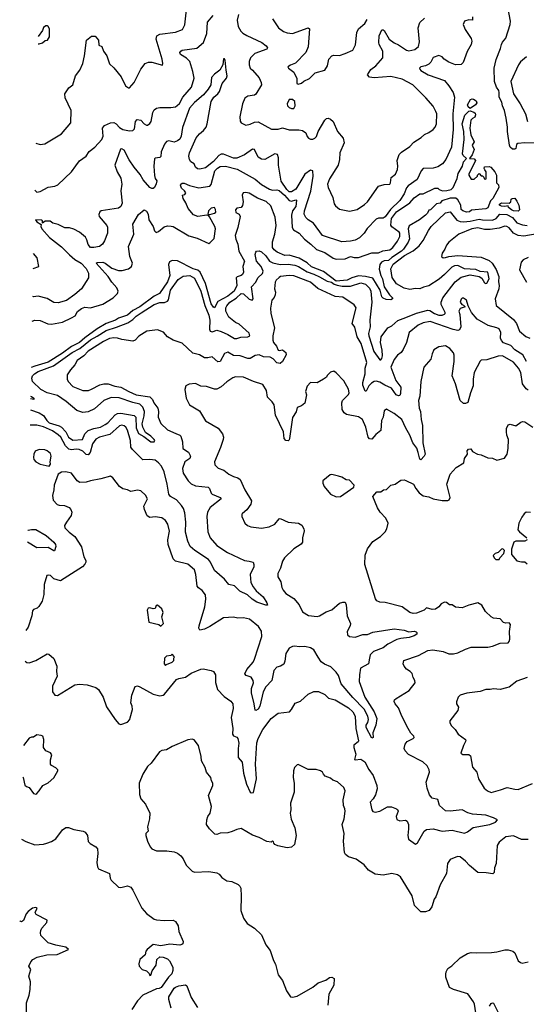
# Model space of a CAD drawing. Extents: x 1921360 to 2014538, y 768294 to 907744.
# Tile 299 of 412: x 1923380 to 1927918, y 866783 to 875608. Entities that reach past the tile are written whole.
import ezdxf

# ---------------------------------------------------------------- set-up
doc = ezdxf.new("R2010")
doc.units = 0

msp = doc.modelspace()

# ---------------------------------------------------------------- linework, layer by layer
at = {"layer": '0CON10XD'}
for points in [[(1923525.9, 874501.2), (1923565, 874490), (1923605, 874494.2), (1923755, 874584.2), (1923838.8, 874685), (1923840.8, 874795), (1923788.9, 874908.9), (1923785.6, 874945), (1923821.2, 874998.8), (1923856.7, 875025), (1923881.1, 875105), (1923919.2, 875155), (1923945.5, 875215.5), (1923961.5, 875285), (1923979.4, 875425), (1924025, 875459.2), (1924055, 875461.2), (1924086.5, 875425), (1924088.6, 875378.6), (1924115, 875367.5), (1924130.8, 875325), (1924161.1, 875285), (1924185, 875211.2), (1924225, 875176.7), (1924289.6, 875095), (1924328.1, 875015), (1924355, 874998), (1924365, 874998.8), (1924406, 875045), (1924465.8, 875165), (1924505, 875214.2), (1924535, 875227.1), (1924565, 875227.5), (1924658.3, 875201.7), (1924662.5, 875215), (1924658, 875255), (1924603.5, 875435), (1924609.2, 875465), (1924635, 875477.1), (1924777.3, 875497.3), (1924838.3, 875521.7), (1924858.7, 875561.3), (1924874.4, 875695.6)], [(1927995, 874501.2), (1927905, 874504.9), (1927842.1, 874497.9), (1927831.4, 874488.6), (1927824.4, 874455), (1927815, 874447.5), (1927795, 874446.7), (1927775, 874464.3), (1927767.1, 874485), (1927748.9, 874605), (1927750.6, 874645), (1927739.2, 874725), (1927723.9, 874795), (1927705, 874835.6), (1927698.5, 874868.5), (1927675.2, 874915.2), (1927674.7, 874955), (1927671.5, 874975), (1927650, 875005), (1927633.3, 875055), (1927631.2, 875175), (1927648.1, 875251.9), (1927688.5, 875351.5), (1927695.5, 875385), (1927705, 875407.1), (1927735, 875444), (1927774.6, 875565), (1927777.5, 875595), (1927754.7, 875705)], [(1927436.7, 875635), (1927435.9, 875604.1), (1927405, 875607.5), (1927366.2, 875593.8), (1927353.9, 875566.1), (1927369.7, 875519.7), (1927425, 875440), (1927430, 875415), (1927423.5, 875385), (1927387.6, 875322.4), (1927353.6, 875225), (1927333.8, 875206.2), (1927285, 875202.3), (1927225, 875226.2), (1927182.9, 875255), (1927165, 875275.7), (1927135, 875288.6), (1927085, 875268.9), (1927062.1, 875227.9), (1927045, 875210.6), (1927015, 875195.6), (1926975, 875185.5), (1926963.1, 875175), (1926963.6, 875165), (1926975, 875152.1), (1927040, 875115), (1927185, 875063.5), (1927225, 875015.7), (1927264.6, 874954.6), (1927274.5, 874915), (1927260.8, 874765), (1927263.1, 874625), (1927247.7, 874465), (1927196.5, 874355), (1927168.6, 874315), (1927125, 874288.9), (1927085, 874278.5), (1926994.1, 874275.9), (1926978, 874255), (1926941.9, 874175), (1926859.7, 874120.3), (1926845, 874100), (1926825, 874046.4), (1926785, 873987.3), (1926702.3, 873907.7), (1926655, 873840.9), (1926635, 873829.6), (1926595, 873830), (1926575, 873821.4), (1926493.2, 873736.8), (1926467.5, 873695), (1926425, 873652.2), (1926385, 873633.3), (1926345, 873622.2), (1926265, 873615.8), (1926094.2, 873675), (1926011.4, 873785), (1925963.8, 873813.8), (1925942.7, 873835), (1925930, 873865), (1925932.7, 873895), (1925988.4, 874071.6), (1926010, 874205), (1926005.8, 874255), (1925985, 874260.8), (1925935, 874223.1), (1925855, 874088.4), (1925815, 874065.3), (1925795, 874065.3), (1925772.2, 874085), (1925721.1, 874161.1), (1925698.8, 874305), (1925699.8, 874369.8), (1925689.7, 874399.7), (1925665.5, 874405.5), (1925576.7, 874355), (1925545, 874356.7), (1925517, 874377), (1925485, 874446), (1925465, 874448.6), (1925395, 874396.7), (1925325, 874366.9), (1925295, 874366.6), (1925205, 874402.3), (1925185, 874403.8), (1925165, 874390.8), (1925115, 874336.9), (1925045, 874281.8), (1924995, 874270), (1924972.7, 874272.7), (1924955.6, 874285), (1924942.2, 874315), (1924914.7, 874334.7), (1924901.8, 874355), (1924895.4, 874385), (1924900.8, 874415), (1924960.1, 874549.9), (1924989.6, 874585), (1925028.2, 874615), (1925049.6, 874645), (1925060.9, 874675), (1925096.1, 874875), (1925118.2, 874915), (1925156.1, 874943.9), (1925169.2, 874965), (1925193.4, 875036.6), (1925231.9, 875085), (1925238.9, 875105), (1925228.5, 875155), (1925221.2, 875245), (1925215, 875257.5), (1925205, 875256.2), (1925198.6, 875205), (1925172.7, 875157.3), (1925125, 875121.4), (1925099.2, 875090.8), (1925092.7, 875025), (1925068.2, 874985), (1925027.1, 874935), (1924946.1, 874865), (1924900.7, 874815), (1924838.3, 874641.7), (1924826.7, 874565), (1924815, 874538.9), (1924795, 874522.3), (1924765, 874511.1), (1924715, 874523.3), (1924695, 874516.7), (1924677.3, 874492.7), (1924647.5, 874425), (1924645, 874382.5), (1924635, 874373.3), (1924595, 874368), (1924588.8, 874361.2), (1924582.2, 874295), (1924587.5, 874212.5), (1924593.8, 874185), (1924608, 874165), (1924603.9, 874136.1), (1924586.7, 874105), (1924575, 874096.7), (1924565, 874093.8), (1924545, 874103.3), (1924485, 874174), (1924459.5, 874219.5), (1924405.5, 874285), (1924361.4, 874351.4), (1924315, 874438.6), (1924295, 874450.6), (1924282.2, 874447.8), (1924231.4, 874305), (1924253.3, 874245), (1924286.4, 874186.4), (1924295.3, 874135.3), (1924286.8, 874075), (1924296.9, 873965), (1924285, 873934), (1924265, 873918.1), (1924110, 873895), (1924096.7, 873885), (1924089.3, 873860.7), (1924091.2, 873845), (1924160.8, 873765), (1924168.3, 873748.3), (1924166.5, 873695), (1924140, 873625), (1924121.2, 873595), (1924095, 873574.2), (1924045, 873566), (1924015, 873567.5), (1923993, 873593), (1923982, 873635), (1923968.3, 873658.3), (1923916.2, 873705), (1923865, 873730), (1923825, 873742), (1923785, 873741.2), (1923725, 873771.2), (1923677.5, 873785), (1923653.1, 873803.1), (1923607, 873803), (1923585, 873783.3), (1923583.8, 873805), (1923575, 873812), (1923522.5, 873815), (1923534.2, 873795), (1923573, 873773), (1923570.5, 873755), (1923579.1, 873735), (1923647.1, 873657.1), (1923755, 873572.5), (1923825, 873499.6), (1923875, 873459.1), (1923931.1, 873425), (1923975, 873377.5), (1923996.7, 873335), (1923995.4, 873295), (1923934, 873196), (1923875, 873143.9), (1923798.5, 873091.5), (1923725, 873071.8), (1923685, 873074.6), (1923625, 873109.5), (1923545, 873130.4), (1923505, 873123.8), (1923497.2, 873126.3)], [(1923517.1, 874079.7), (1923535, 874063.8), (1923565, 874068.1), (1923635, 874105.7), (1923694.5, 874115.5), (1923720.9, 874129.1), (1923844.4, 874245.6), (1923882.8, 874297.2), (1923915, 874343.8), (1923975, 874384.3), (1924004, 874426), (1924054.3, 874465), (1924115, 874534.3), (1924129.5, 874565), (1924122.4, 874635), (1924140.9, 874659.1), (1924195, 874684.7), (1924225, 874686), (1924245.7, 874675.7), (1924275, 874643.1), (1924305, 874623.9), (1924365, 874611.1), (1924395, 874614.3), (1924409.1, 874630.9), (1924417.8, 874695), (1924432.5, 874715), (1924465, 874707.8), (1924495, 874674.4), (1924515, 874664), (1924525, 874663.3), (1924545, 874678.8), (1924556.9, 874695), (1924571.9, 874775), (1924585, 874800), (1924604.3, 874815.7), (1924635, 874821.4), (1924735, 874820.6), (1924775, 874828.1), (1924791.5, 874838.5), (1924811.5, 874858.5), (1924842.2, 874915), (1924919.6, 875005), (1924942.2, 875085), (1924931.6, 875145), (1924903.7, 875233.7), (1924875, 875263.8), (1924820.4, 875295), (1924814.6, 875315.4), (1924822.5, 875327.5), (1924836.3, 875333.7), (1924967.8, 875352.2), (1925026.8, 875403.2), (1925055.8, 875485), (1925064.1, 875585), (1925112.4, 875645)], [(1925340.8, 875655), (1925328.5, 875605), (1925336.4, 875546.4), (1925360, 875505), (1925378.3, 875488.3), (1925415, 875465.7), (1925550, 875405), (1925588, 875375), (1925601.2, 875355), (1925595.5, 875344.5), (1925486.2, 875305), (1925448, 875265), (1925435.8, 875235), (1925434.4, 875205), (1925445.8, 875175), (1925464.3, 875155), (1925525, 875088), (1925544.4, 875045), (1925546.5, 875025), (1925495, 874939.4), (1925485, 874932.5), (1925425, 874922.5), (1925396.2, 874905), (1925376, 874855), (1925352.7, 874737.3), (1925355, 874700), (1925365, 874683.3), (1925405, 874663.3), (1925445, 874672.9), (1925485, 874690.9), (1925515, 874692.2), (1925635, 874626.4), (1925695, 874627.1), (1925735, 874638.9), (1925795, 874621.5), (1925880.9, 874620.9), (1925914.2, 874614.2), (1925943.3, 874595), (1925955, 874560), (1925967, 874547), (1925985, 874537.5), (1926005, 874537.5), (1926025, 874546.7), (1926038.3, 874561.7), (1926055, 874606.2), (1926115, 874708.8), (1926127.3, 874722.7), (1926145, 874726), (1926165, 874718), (1926187.5, 874695), (1926226.8, 874606.8), (1926278, 874545), (1926286, 874505), (1926247.1, 874415), (1926244.3, 874355), (1926232.2, 874305), (1926155, 874182), (1926137.1, 874135), (1926144.5, 874104.5), (1926184.2, 874015), (1926197.9, 873957.9), (1926209.7, 873939.7), (1926245, 873910), (1926335, 873891.4), (1926404.3, 873905.7), (1926469.3, 873950.7), (1926494.5, 873975.5), (1926595, 874116.2), (1926645, 874132), (1926695.7, 874134.3), (1926702.7, 874147.3), (1926708, 874195), (1926745.8, 874225), (1926765.4, 874264.6), (1926768.2, 874295), (1926761.5, 874345), (1926780.3, 874399.7), (1926799.8, 874420.2), (1926875, 874470.9), (1926910.1, 874509.9), (1926977.4, 874552.6), (1927005, 874578.6), (1927045, 874596.9), (1927084.2, 874625), (1927101.4, 874645), (1927114.3, 874675), (1927115.8, 874764.2), (1927109.2, 874785), (1927083, 874833), (1927018.6, 874908.6), (1926901.2, 875025), (1926805, 875074.4), (1926705, 875099.2), (1926555, 875085.8), (1926515, 875094), (1926496, 875115), (1926525, 875163.1), (1926571.9, 875195), (1926632.9, 875265), (1926634.6, 875325), (1926600.4, 875385), (1926596.1, 875405), (1926600.9, 875465), (1926625, 875516), (1926635, 875517.5), (1926645, 875510), (1926691.4, 875435), (1926735, 875400), (1926775, 875381.5), (1926844.2, 875334.2), (1926865, 875329.6), (1926919.4, 875340.6), (1926953, 875367), (1926960.8, 875409.2), (1926950, 875535), (1926965, 875583.3), (1927007.3, 875622.7)], [(1925646.2, 875615), (1925698.6, 875535), (1925742.4, 875502.4), (1925775, 875491.5), (1925825, 875485.6), (1925965, 875536.2), (1925976.2, 875525), (1925962.9, 875365), (1925942.9, 875315), (1925851.7, 875218.3), (1925805, 875201.2), (1925783.3, 875185), (1925787.5, 875175), (1925835, 875137.5), (1925861.7, 875081.7), (1925862.5, 875035), (1925875, 875030), (1925905, 875040), (1925925, 875057.5), (1925975, 875080), (1926027.3, 875132.7), (1926115, 875156.7), (1926138.8, 875195), (1926150, 875255), (1926175, 875283.3), (1926195, 875290), (1926245, 875288.8), (1926295, 875303.8), (1926363.9, 875336.1), (1926387.6, 875382.4), (1926398.9, 875495), (1926415.6, 875525), (1926470.8, 875575), (1926491.4, 875608.6)], [(1923544.4, 875390.5), (1923555, 875392.5), (1923585, 875400), (1923608.3, 875421.7), (1923630, 875425), (1923647.5, 875455), (1923647.5, 875525), (1923636.4, 875546.4), (1923625, 875552.5), (1923615, 875552.5), (1923595, 875537.5), (1923585, 875510), (1923545.8, 875456.6)], [(1927921.1, 875275), (1927865, 875230), (1927847.1, 875205), (1927780.9, 875055), (1927804.2, 874944.2), (1927863.6, 874855), (1927912.3, 874765), (1927927.8, 874695)], [(1925815, 874812), (1925835, 874812.5), (1925847.5, 874835), (1925843.8, 874875), (1925825, 874893.8), (1925795, 874893.3), (1925776, 874855), (1925780, 874835), (1925795, 874820), (1925815, 874812)], [(1927415, 874811.2), (1927397.5, 874827.5), (1927392.5, 874845), (1927418.4, 874891.6), (1927432, 874898), (1927445, 874895.8), (1927469.7, 874879.7), (1927476.1, 874863.9), (1927464.2, 874845.8), (1927415, 874811.2)], [(1923492.6, 872907.4), (1923515, 872916), (1923565, 872912.5), (1923632.8, 872882.8), (1923665, 872879.3), (1923765, 872897.7), (1923845, 872936.3), (1923876, 872955), (1923897.5, 872992.5), (1923935, 873018.7), (1923965, 873030.5), (1924015, 873026.2), (1924125, 873059.8), (1924217.5, 873115), (1924257.5, 873155), (1924262.8, 873175), (1924251.4, 873205), (1924206.3, 873255), (1924171.7, 873305), (1924064, 873425), (1924075, 873431.4), (1924125, 873433.8), (1924145.3, 873425), (1924205, 873380.4), (1924265, 873359.6), (1924298.9, 873361.1), (1924354.6, 873375.4), (1924381.9, 873395), (1924390.3, 873425), (1924366.1, 873486.1), (1924355.8, 873575), (1924403.5, 873685), (1924393.5, 873775), (1924445, 873862.5), (1924495, 873904.6), (1924515, 873890.9), (1924531.1, 873865), (1924537.3, 873815), (1924574.6, 873755), (1924588.9, 873715), (1924602.2, 873702.2), (1924625, 873708.9), (1924675, 873752.5), (1924705, 873759.4), (1924738.3, 873758.3), (1924755, 873753.8), (1924895, 873671.6), (1924968.9, 873648.9), (1925075, 873602.5), (1925085, 873607.5), (1925121.5, 873648.5), (1925133.7, 873735), (1925129.8, 873755), (1925080.8, 873840.8), (1925072.5, 873852.5), (1925056.7, 873856.7), (1924975, 873845.6), (1924938.6, 873858.6), (1924888.1, 873915), (1924867.7, 873967.7), (1924844, 874005), (1924840, 874035), (1924858.3, 874041.7), (1924867.5, 874055), (1924857.5, 874075), (1924829.2, 874099.2), (1924819.4, 874125), (1924822.9, 874135), (1924835, 874143.3), (1924855, 874143.6), (1924902.6, 874122.6), (1924985, 874101.5), (1925083.9, 874116.1), (1925095, 874131.2), (1925128.8, 874255), (1925151.9, 874278.1), (1925175, 874291), (1925224, 874296), (1925328.8, 874268.8), (1925488.6, 874178.6), (1925545, 874130), (1925619, 874089), (1925645, 874080.2), (1925685, 874083.9), (1925705, 874076.7), (1925753, 874035), (1925795, 873986.5), (1925815, 873980.5), (1925855, 873993.3), (1925859.2, 873989.2), (1925853.3, 873935), (1925824.8, 873895.2), (1925813.7, 873856.3), (1925820.6, 873745), (1925834, 873725), (1925882.9, 873695), (1925930.9, 873640.9), (1925987.6, 873597.6), (1926039.1, 873549.1), (1926115, 873522.2), (1926189.5, 873469.5), (1926215, 873461.5), (1926295, 873465.5), (1926345, 873486.4), (1926375, 873477.1), (1926415, 873476.4), (1926535, 873518), (1926595, 873520), (1926634.3, 873535.7), (1926695, 873545.6), (1926722, 873565), (1926765, 873624), (1926785.5, 873665), (1926786.2, 873695), (1926780, 873705), (1926715, 873752.4), (1926705.9, 873765.9), (1926710.5, 873825), (1926755, 873886.1), (1926873.8, 873966.2), (1926915, 874010.6), (1926965, 874047.5), (1926995, 874046.7), (1927098, 874098), (1927125, 874097.5), (1927137.5, 874085), (1927167.5, 874075), (1927207.7, 874077.7), (1927245, 874087.5), (1927264.2, 874105), (1927298, 874185), (1927309.1, 874230.9), (1927345.7, 874295), (1927356.9, 874333.1), (1927382.5, 874365), (1927351.5, 874391.5), (1927346.2, 874406.2), (1927362.3, 874535), (1927358.9, 874605), (1927342.5, 874675), (1927368.9, 874751.1), (1927405, 874788), (1927415, 874791.9), (1927448.1, 874778.1), (1927459.1, 874769.1), (1927463.2, 874755), (1927456.8, 874733.2), (1927435, 874722.1), (1927423, 874707), (1927411.8, 874635), (1927422.5, 874575), (1927451.5, 874515), (1927434.4, 874485), (1927452.5, 874445), (1927433.2, 874396.8), (1927410, 874365), (1927452.5, 874362.5), (1927462.5, 874345), (1927404.4, 874225), (1927404.4, 874215), (1927425, 874177.5), (1927451.7, 874178.3), (1927480, 874205), (1927480, 874215), (1927495, 874230), (1927515, 874210), (1927525, 874210), (1927538.3, 874198.3), (1927541.7, 874181.7), (1927555, 874180), (1927560, 874185), (1927560, 874245), (1927548.3, 874261.7), (1927540, 874275), (1927545, 874290), (1927585, 874292.5), (1927600, 874285), (1927637.5, 874245), (1927650, 874215), (1927650, 874145), (1927668.3, 874128.3), (1927672.5, 874105), (1927617.5, 874005), (1927597.5, 873985), (1927575, 873922.5), (1927555, 873913.3), (1927427.5, 873902.5), (1927410, 873885), (1927383.9, 873883.9), (1927350, 873895), (1927335, 873907.5), (1927330.8, 873945), (1927303.9, 873993.9), (1927287.4, 874007.4), (1927235, 874008.6), (1927162.5, 873985), (1927147.5, 873965), (1927113, 873957), (1927060, 873905), (1927045, 873900), (1927033.3, 873875), (1927015, 873856.2), (1926961.2, 873815), (1926870.3, 873759.7), (1926859.5, 873735), (1926871, 873645), (1926859.5, 873615), (1926817.7, 873552.3), (1926801.9, 873535), (1926715, 873477.7), (1926685, 873450.3), (1926645, 873446.8), (1926621.2, 873435), (1926605.8, 873415), (1926598.9, 873371.1), (1926614.8, 873315), (1926630, 873285), (1926645.3, 873215), (1926691.8, 873141.8), (1926720, 873115), (1926720, 873105), (1926705, 873098), (1926661.8, 873101.8), (1926635, 873111.2), (1926625, 873123.3), (1926609.2, 873185), (1926542.9, 873292.9), (1926477.3, 873307.3), (1926415, 873312.8), (1926355, 873294.1), (1926315, 873273.2), (1926215, 873264.1), (1926101.5, 873351.5), (1925995, 873393.4), (1925955, 873427.8), (1925885, 873470.9), (1925795, 873496.7), (1925755, 873494.5), (1925688, 873525), (1925660.8, 873545), (1925645.7, 873565), (1925645, 873617.5), (1925666.9, 873685), (1925678.9, 873765), (1925667.3, 873837.3), (1925629.4, 873939.4), (1925587.6, 873977.6), (1925509.6, 874009.6), (1925435, 874052.9), (1925405, 874060.8), (1925383.3, 874055), (1925374, 874035), (1925380.8, 873975), (1925375, 873942.5), (1925364, 873926), (1925325, 873918.1), (1925312.5, 873905), (1925315, 873881.2), (1925345, 873864), (1925355.5, 873845), (1925333.9, 873745), (1925309.3, 873675), (1925315, 873642.5), (1925335.7, 873595), (1925343.8, 873533.8), (1925393.8, 873445), (1925377.9, 873395), (1925384.6, 873345), (1925377.3, 873325), (1925365.6, 873315), (1925326.9, 873303.1), (1925318, 873295), (1925324.7, 873224.7), (1925300.5, 873175), (1925275, 873154.1), (1925245, 873129.7), (1925156.5, 873083.5), (1925125, 873025.5), (1925115, 873031.3), (1925095, 873062.9), (1925045.4, 873245), (1924995.8, 873345.8), (1924975, 873362.1), (1924935, 873374.8), (1924795, 873447.1), (1924745, 873448.8), (1924723.4, 873436.6), (1924714.7, 873415.3), (1924724.9, 873315), (1924705, 873258.5), (1924633.5, 873155), (1924585, 873128.7), (1924456.3, 873033.7), (1924395, 873002.4), (1924345, 872960), (1924266.2, 872933.8), (1924238.3, 872915), (1924153.8, 872885), (1924073.1, 872836.9), (1923962.5, 872757.5), (1923915, 872715.2), (1923845, 872680.4), (1923765, 872618.3), (1923635, 872538.7), (1923515, 872503.2), (1923483.9, 872490.7)], [(1927845, 873892.5), (1927805, 873895.7), (1927785, 873904.7), (1927760, 873925), (1927755, 873940), (1927726.4, 873933.6), (1927695, 873935.5), (1927678.9, 873945), (1927678.1, 873955), (1927695, 873965.6), (1927765, 873962.5), (1927780, 873975), (1927781.7, 873998.3), (1927793, 874007), (1927815, 874007.5), (1927835, 873982.5), (1927852.5, 873945), (1927856.7, 873903.3), (1927845, 873892.5)], [(1925070.7, 873860.7), (1925085, 873862.5), (1925126.7, 873875), (1925136.5, 873883.5), (1925135, 873907.5), (1925124, 873924), (1925095, 873918.6), (1925071.4, 873895), (1925066.1, 873866.1), (1925070.7, 873860.7)], [(1923476, 872112.6), (1923555, 872084.8), (1923595, 872061.8), (1923624.5, 872014.5), (1923645, 871995.6), (1923735, 871968.7), (1923755, 871956.9), (1923794.9, 871914.9), (1923817.6, 871865), (1923855, 871839.7), (1923942.5, 871845), (1923964.1, 871895), (1923995, 871924.8), (1924045, 871943.3), (1924104.8, 871955.2), (1924145, 871979), (1924170.8, 871995), (1924235, 872066.4), (1924255, 872079), (1924285, 872082.3), (1924405, 872061.2), (1924421.6, 872045), (1924425, 871951.2), (1924445, 871898.9), (1924493.6, 871873.6), (1924553.8, 871825), (1924585.7, 871824.3), (1924590, 871835), (1924583.8, 871845), (1924554, 871875), (1924507.7, 871907.7), (1924482.9, 871955), (1924478.5, 871985), (1924495, 872056.2), (1924497.3, 872095), (1924483.1, 872135), (1924455, 872161.6), (1924395, 872175.9), (1924270.4, 872220.4), (1924198.3, 872221.7), (1924133.3, 872195), (1924049.2, 872120.8), (1923995, 872093.9), (1923945, 872086.3), (1923891.1, 872105), (1923796.7, 872186.7), (1923719.7, 872239.7), (1923625, 872263.2), (1923570.6, 872295), (1923494, 872365), (1923488.6, 872395), (1923495.6, 872415), (1923512.9, 872435), (1923545, 872456), (1923683.3, 872506.7), (1923851.2, 872625), (1923918.5, 872661.5), (1924015, 872739.9), (1924075, 872771), (1924155, 872823.8), (1924248.8, 872851.2), (1924349, 872891), (1924395, 872919.7), (1924425, 872949.5), (1924469.4, 872980.6), (1924585, 873056.2), (1924635, 873073.2), (1924676.2, 873073.8), (1924705, 873084), (1924713.3, 873096.7), (1924732, 873185), (1924799.4, 873280.6), (1924845, 873309.6), (1924905, 873314.1), (1924945, 873292.9), (1925004.3, 873175), (1925037.5, 873047.5), (1925075, 872958.8), (1925084.7, 872915), (1925081.1, 872835), (1925087.5, 872815), (1925105, 872809.1), (1925145, 872824.6), (1925185, 872813.8), (1925245, 872786.6), (1925305, 872749.8), (1925325, 872749.5), (1925362.5, 872762.5), (1925425, 872766), (1925440.4, 872775), (1925435, 872800), (1925345, 872878.2), (1925313.2, 872893.2), (1925255, 872941.5), (1925227.1, 872995), (1925226.5, 873025), (1925235.6, 873045), (1925262.3, 873075), (1925319, 873111), (1925365, 873153.4), (1925385, 873150), (1925435, 873102.5), (1925464.2, 873095.8), (1925471.4, 873105), (1925455.3, 873215), (1925494.5, 873255), (1925514.6, 873295), (1925555.2, 873334.8), (1925561.8, 873355), (1925543.5, 873395), (1925501.8, 873445), (1925490.8, 873505), (1925494.1, 873525.9), (1925502.5, 873535), (1925525, 873537.5), (1925545, 873527.1), (1925585, 873490.5), (1925618.8, 873445), (1925648.4, 873428.4), (1925714.5, 873414.5), (1925786.3, 873416.3), (1925845, 873407.4), (1925878.2, 873395), (1925955, 873347.3), (1926015, 873328.3), (1926064.7, 873304.7), (1926135, 873265.6), (1926174.6, 873255), (1926197.9, 873237.9), (1926225, 873228), (1926269.9, 873219.9), (1926345, 873218.4), (1926435, 873250.6), (1926478.3, 873238.3), (1926515, 873200.9), (1926525.2, 873175), (1926535.5, 873075), (1926515.6, 872915), (1926519.8, 872855), (1926506.2, 872795), (1926507.1, 872775), (1926553, 872635), (1926605, 872560), (1926615, 872560.6), (1926625, 872572.9), (1926629.4, 872595), (1926627.2, 872645), (1926611.9, 872715), (1926619.7, 872765), (1926677.3, 872845), (1926715, 872864.6), (1926768.5, 872911.5), (1926839.7, 872940.3), (1926935, 872979), (1927035, 873005.5), (1927055, 873002.8), (1927095, 872975.2), (1927135, 872960), (1927165, 872960), (1927185, 872967.5), (1927192.5, 872975), (1927191.6, 872985), (1927156.7, 873055), (1927156.4, 873075), (1927170.5, 873115), (1927282.1, 873257.9), (1927335, 873300.5), (1927415, 873320), (1927495.9, 873305.9), (1927520.5, 873290.5), (1927545, 873250), (1927555, 873243.8), (1927565, 873246), (1927585.2, 873285), (1927575, 873345.8), (1927505, 873350.6), (1927465, 873368.3), (1927365, 873376.2), (1927305, 873404.2), (1927275, 873400.7), (1927250.7, 873389.3), (1927186.2, 873323.8), (1927136.8, 873283.2), (1927045, 873222.8), (1926997.7, 873212.3), (1926965, 873196.6), (1926925, 873198.8), (1926875, 873191.1), (1926825, 873200.6), (1926755, 873240.8), (1926717.1, 873297.1), (1926703.8, 873375), (1926725, 873415.9), (1926827.1, 873495), (1926905, 873536), (1926957.3, 873582.7), (1926995, 873628.6), (1927041, 873719), (1927066.2, 873755), (1927195, 873877.7), (1927235.3, 873885.3), (1927295, 873812.6), (1927325, 873798.2), (1927355, 873795.5), (1927415, 873802.3), (1927495, 873819.5), (1927525.7, 873815.7), (1927615, 873810.6), (1927648.9, 873825), (1927681.1, 873865), (1927745, 873861.1), (1927795.6, 873835), (1927835, 873788.6), (1927885, 873768.8), (1927925, 873764.3)], [(1928015, 873689.1), (1927895, 873668.2), (1927845, 873674.5), (1927805, 873695.4), (1927765, 873743.3), (1927744.6, 873755.4), (1927725, 873756.9), (1927675, 873740.9), (1927595, 873729), (1927545, 873728.2), (1927485, 873742), (1927431.2, 873735), (1927314.2, 873685), (1927224, 873615), (1927202.6, 873587.4), (1927188.3, 873551.7), (1927164, 873515), (1927160, 873485), (1927172.5, 873475), (1927195, 873476), (1927223.3, 873486.7), (1927306.1, 873493.9), (1927430, 873485), (1927515, 873479.4), (1927585, 873450.4), (1927613.8, 873425), (1927648.4, 873368.4), (1927671.5, 873305), (1927668, 873258), (1927675.5, 873225), (1927673.5, 873195), (1927639.1, 873105), (1927647, 873047), (1927802.5, 872922.5), (1927829.6, 872885), (1927858.1, 872815), (1927915, 872769.5), (1927951.4, 872755)], [(1923502.4, 873376.7), (1923552.5, 873395), (1923536.2, 873475), (1923505.3, 873513.5)], [(1927933.8, 873476.2), (1927891.2, 873455), (1927872.5, 873435), (1927856, 873365), (1927921.2, 873255)], [(1927920.5, 872545), (1927885.9, 872605), (1927815, 872650.2), (1927779.3, 872689.3), (1927715, 872713.2), (1927695, 872732.5), (1927687.7, 872755), (1927691.1, 872805), (1927675, 872837.6), (1927655, 872847.8), (1927576.1, 872866.1), (1927478.7, 872925), (1927426.1, 872985), (1927396.7, 873045), (1927382.5, 873095), (1927355, 873112.5), (1927345, 873112.5), (1927335, 873102.5), (1927327, 873077), (1927340, 873055), (1927355, 873050), (1927370, 873035), (1927325, 873020), (1927313.2, 872996.8), (1927321.5, 872965), (1927331.1, 872855), (1927320.9, 872829.1), (1927305, 872822.9), (1927262.2, 872832.2), (1927057.4, 872902.6), (1926995, 872892.2), (1926949.9, 872870.1), (1926869.4, 872805), (1926844.4, 872715), (1926815, 872652.5), (1926798.8, 872625), (1926765, 872602), (1926735, 872564), (1926703.5, 872495), (1926751, 872375), (1926794.2, 872315), (1926791.8, 872258.2), (1926785, 872240), (1926773.3, 872236.7), (1926751.5, 872245), (1926711.8, 872305), (1926651, 872331), (1926605, 872359.7), (1926575, 872368), (1926554.7, 872365.3), (1926530.4, 872349.6), (1926509.1, 872325), (1926485, 872277.5), (1926475, 872280), (1926455, 872332.5), (1926452.8, 872355), (1926476.4, 872435), (1926476.2, 872485), (1926488.5, 872535), (1926440, 872705), (1926404.6, 872765), (1926382.6, 872852.6), (1926357.3, 872885), (1926394.3, 873025), (1926375, 873052.5), (1926275, 873121.9), (1926205, 873128.1), (1926050, 873200), (1925985, 873257.1), (1925835, 873313.1), (1925795, 873315.5), (1925717.5, 873305), (1925705, 873298.1), (1925678.6, 873275), (1925667.5, 873255), (1925662.1, 873195), (1925670.6, 873165), (1925668.9, 873141.1), (1925660.5, 873119.5), (1925640, 873095), (1925628.3, 873021.7), (1925630.8, 872975), (1925664, 872845), (1925647.5, 872775), (1925648.1, 872735), (1925653.3, 872715), (1925680.7, 872680.7), (1925695, 872646.7), (1925705, 872642.5), (1925735, 872650), (1925764, 872625), (1925767.1, 872605), (1925734.4, 872545.6), (1925715, 872525.8), (1925685, 872532.5), (1925649.8, 872569.8), (1925625, 872584.6), (1925565, 872585.3), (1925525, 872604.7), (1925490.7, 872599.3), (1925445, 872571.1), (1925425, 872570), (1925355, 872595.6), (1925295, 872598.6), (1925245, 872627.1), (1925214, 872615), (1925176, 872545), (1925155, 872542.9), (1925105, 872585.5), (1925065, 872577.3), (1925035, 872578.8), (1924990, 872605), (1924930.5, 872620.5), (1924835, 872710), (1924755.5, 872735.5), (1924705, 872765.8), (1924668.9, 872808.9), (1924615, 872829.4), (1924520, 872815), (1924448.6, 872771.4), (1924415, 872737.1), (1924395, 872725.6), (1924295, 872742.1), (1924257.5, 872755), (1924225, 872756.5), (1924185, 872751.9), (1924130.9, 872725), (1923995, 872637.7), (1923955, 872595.4), (1923896.2, 872555), (1923875.3, 872514.7), (1923835, 872470), (1923805.8, 872425), (1923804.2, 872385.8), (1923815, 872366), (1923855, 872320.6), (1923945, 872285.7), (1923996.1, 872286.1), (1924025, 872295.6), (1924096.7, 872335), (1924135, 872344.5), (1924173.8, 872343.8), (1924233.3, 872323.3), (1924285, 872315.4), (1924358.6, 872275), (1924425, 872247.2), (1924545, 872227.5), (1924570.6, 872205), (1924583.3, 872175), (1924616.9, 872125), (1924623.3, 872095), (1924619.5, 872045), (1924645, 871987.5), (1924705, 871932.5), (1924779.5, 871900.5), (1924815, 871885.7), (1924822.9, 871875), (1924839.5, 871825), (1924841.9, 871765), (1924891.9, 871731.9), (1924911.1, 871695), (1924904.6, 871675.4), (1924858.5, 871645), (1924838.8, 871585), (1924844.4, 871545), (1924890.4, 871475), (1924915, 871449.2), (1924955, 871429.7), (1925067.3, 871417.3), (1925080, 871405), (1925095.6, 871365.6), (1925105.5, 871355.5), (1925176.3, 871326.3), (1925186, 871315), (1925085.5, 871235), (1925061.8, 871195), (1925057.3, 871155), (1925066.6, 871016.6), (1925085.4, 870965), (1925145, 870895.6), (1925242.3, 870832.3), (1925395, 870760), (1925435, 870755.7), (1925472.5, 870745), (1925478.8, 870725), (1925478, 870705), (1925444.4, 870635), (1925450.5, 870565), (1925470.5, 870525), (1925498.5, 870488.5), (1925562.1, 870435), (1925595, 870382.5), (1925598.8, 870361.2), (1925585, 870360), (1925505, 870388.8), (1925462, 870415), (1925422.1, 870452.1), (1925351.2, 870485), (1925303.3, 870535), (1925254.4, 870544.4), (1925214.2, 870595), (1925125, 870672.5), (1925089.5, 870745), (1925070.2, 870770.2), (1924950.2, 870850.2), (1924906.7, 870886.7), (1924887.1, 870935), (1924865.9, 871015.9), (1924869.3, 871105), (1924859.1, 871189.1), (1924847.1, 871227.1), (1924829.5, 871255), (1924784.4, 871305), (1924731.4, 871335), (1924716.2, 871355), (1924702, 871445), (1924675.6, 871555), (1924651.7, 871605), (1924625, 871637.7), (1924595, 871659.6), (1924545, 871666.6), (1924482.1, 871662.1), (1924390, 871755), (1924375.6, 871775.6), (1924373.3, 871835), (1924345, 871928.8), (1924331.4, 871955), (1924315, 871966.7), (1924295, 871972.5), (1924275, 871968.2), (1924189.2, 871890.8), (1924095, 871867.1), (1924062, 871848), (1924033.3, 871806.7), (1924011.9, 871728.1), (1923995, 871709.2), (1923975, 871712.3), (1923945, 871740.7), (1923914, 871755), (1923885, 871758.4), (1923845, 871751.6), (1923821.2, 871758.8), (1923789.6, 871789.6), (1923748.2, 871865), (1923725, 871887.5), (1923672.8, 871922.8), (1923595, 871957.5), (1923535, 871975.4), (1923473.1, 871974)], [(1927935, 872287.1), (1927918.2, 872298.2), (1927885.4, 872345), (1927869.4, 872445), (1927848.9, 872485), (1927805, 872539.5), (1927705, 872594.3), (1927667, 872593), (1927565, 872560), (1927515, 872556.2), (1927505, 872546.7), (1927450.8, 872445), (1927441.9, 872385), (1927442.5, 872325), (1927418.6, 872265), (1927395, 872177.5), (1927375, 872168), (1927355, 872169.2), (1927325, 872194), (1927283.8, 872345), (1927252.9, 872415), (1927272.2, 872545), (1927271.2, 872601.2), (1927265, 872620.8), (1927232, 872662), (1927195, 872684.5), (1927133.8, 872676.2), (1927090.7, 872649.3), (1927075.4, 872614.6), (1927064.4, 872565), (1927000, 872495), (1926972.9, 872365), (1926963.3, 872235), (1926953.9, 872196.1), (1926959.2, 872125), (1926972, 872095), (1926975.5, 872025), (1926989.5, 871969.5), (1926992.2, 871815), (1927011.4, 871715), (1927004, 871695), (1926975, 871664), (1926965, 871670), (1926949.4, 871729.4), (1926937.8, 871767.7), (1926903.1, 871815), (1926876.5, 871885), (1926838.2, 871948.2), (1926802.8, 872025), (1926735, 872078.5), (1926665, 872118), (1926645, 872103.3), (1926636.7, 872045), (1926620, 872015), (1926615.3, 871924.7), (1926569.7, 871890.3), (1926535, 871849.2), (1926515, 871850), (1926502.5, 871865), (1926480.8, 871955), (1926451.9, 872025), (1926415, 872049.5), (1926308.7, 872068.7), (1926285.5, 872085.5), (1926269.2, 872115), (1926265.8, 872175), (1926272, 872195), (1926325, 872248.8), (1926332, 872265), (1926325, 872297.5), (1926285, 872370), (1926215, 872443.3), (1926195, 872456.7), (1926165, 872447.5), (1926135, 872420), (1926130, 872405), (1926102.5, 872385), (1926045, 872353.8), (1925985, 872356.2), (1925955, 872322.9), (1925941.4, 872275), (1925948.4, 872245), (1925935, 872172.5), (1925904, 872146), (1925865, 872131.2), (1925857.8, 872092.2), (1925825, 872042.5), (1925798, 871855), (1925795, 871842.5), (1925785, 871834.2), (1925765, 871837.5), (1925749.2, 871855), (1925744, 871915), (1925672.2, 872062.2), (1925659.6, 872155), (1925642.1, 872182.1), (1925598.8, 872225), (1925591.4, 872285), (1925557.3, 872337.3), (1925475, 872364.3), (1925385, 872405.6), (1925313.4, 872406.6), (1925290.7, 872399.3), (1925235, 872361.2), (1925185, 872316.2), (1925145, 872296.2), (1925125, 872295.8), (1925055, 872320), (1925004.4, 872324.4), (1924956.6, 872346.6), (1924897.7, 872342.3), (1924870, 872325), (1924858.8, 872295), (1924870.8, 872215), (1924900, 872155), (1924991.2, 872101.2), (1925045, 872013.8), (1925157.3, 871947.3), (1925196.2, 871895), (1925205.9, 871865.9), (1925202.5, 871845), (1925180, 871775), (1925125.8, 871645), (1925127.5, 871617.5), (1925159.1, 871589.1), (1925209.3, 871569.3), (1925255, 871534.2), (1925295, 871512.9), (1925335, 871502.9), (1925355, 871486), (1925398.2, 871395), (1925455.6, 871295), (1925450, 871265), (1925416, 871215), (1925375, 871183.3), (1925368.8, 871175), (1925368.8, 871155), (1925396.7, 871095), (1925420, 871075), (1925451.7, 871061.7), (1925545, 871050), (1925615, 871061.2), (1925665, 871086.7), (1925705, 871133.3), (1925715, 871136.2), (1925785, 871104.4), (1925876.3, 871096.3), (1925906.7, 871076.7), (1925924.5, 871045), (1925927.5, 871027.5), (1925914.3, 870965), (1925914.7, 870925), (1925902.5, 870907.5), (1925835, 870864.5), (1925753.5, 870785), (1925734.5, 870755), (1925717.4, 870692.6), (1925693.8, 870645), (1925691.2, 870615), (1925718.8, 870568.8), (1925728.8, 870518.8), (1925740, 870495), (1925765, 870464), (1925835, 870421.2), (1925883.8, 870365), (1925915, 870300), (1925967.3, 870267.3), (1926045, 870258.6), (1926065, 870265.6), (1926125, 870300.5), (1926175, 870320), (1926245, 870377.3), (1926275, 870388.6), (1926295, 870388.8), (1926304.4, 870364.4), (1926313.1, 870265), (1926344.2, 870195), (1926340, 870175), (1926313.8, 870125), (1926316.1, 870096.1), (1926335, 870080), (1926385, 870074.4), (1926453.4, 870096.6), (1926495, 870097.1), (1926545, 870118.2), (1926735, 870147.5), (1926823.3, 870135), (1926865, 870122.3), (1926915, 870127.3), (1926931.1, 870121.1), (1926938, 870115), (1926938.6, 870101.4), (1926915, 870085.8), (1926870.3, 870069.7), (1926795, 870062.5), (1926758.5, 870051.5), (1926678.8, 870011.2), (1926635, 869976.9), (1926550, 869945), (1926520.5, 869915), (1926514.4, 869884.4)], [(1923478.5, 872232.8), (1923485, 872231.9), (1923505.7, 872215), (1923507.5, 872202.5), (1923478, 872208.9)], [(1923428.9, 869857.3), (1923445, 869848.1), (1923465, 869843.1), (1923525, 869865.8), (1923625, 869923.3), (1923640.7, 869920.7), (1923685, 869883.3), (1923712.4, 869812.4), (1923710.9, 869765), (1923717.3, 869725), (1923674.4, 869635), (1923674.4, 869585), (1923694.4, 869554.4), (1923717.9, 869552.1), (1923875, 869645.5), (1923915, 869653.1), (1923985, 869647.5), (1924061.2, 869621.2), (1924085, 869604.2), (1924127.8, 869535), (1924159.1, 869449.1), (1924235, 869336), (1924267.7, 869297.7), (1924285, 869290), (1924347, 869313), (1924365.7, 869334.3), (1924370.5, 869349.5), (1924389.4, 869425), (1924388.6, 869455), (1924376, 869485), (1924384.3, 869555), (1924415, 869632.5), (1924435, 869636.7), (1924455, 869630), (1924575, 869563.3), (1924635, 869546.7), (1924665, 869553.3), (1924676.4, 869563.6), (1924786.4, 869693.6), (1924805, 869702.5), (1924865, 869713.8), (1924915, 869752), (1925003, 869787), (1925025, 869790), (1925095, 869774), (1925116.2, 869765), (1925134, 869735), (1925133.2, 869666.8), (1925153.3, 869605), (1925212.6, 869542.6), (1925271.2, 869501.2), (1925290, 869475), (1925291.4, 869435), (1925275.5, 869355), (1925290.8, 869255), (1925285.5, 869205.5), (1925295, 869188.6), (1925325, 869178.1), (1925335.4, 869165.4), (1925343.1, 869125), (1925336.9, 869075), (1925337.5, 868995), (1925373.9, 868953.9), (1925384.3, 868855), (1925411.4, 868755), (1925444.1, 868684.1), (1925455, 868677.5), (1925475, 868682.5), (1925501.9, 868805), (1925493.3, 868935), (1925504.3, 869125.7), (1925515.4, 869165), (1925559.6, 869245), (1925634, 869345), (1925695, 869392.5), (1925795.7, 869404.3), (1925815.5, 869424.5), (1925848.7, 869481.3), (1925895, 869500.8), (1925965, 869562.5), (1926015, 869588), (1926056.6, 869586.6), (1926115, 869558.6), (1926145.7, 869525.7), (1926206.7, 869513.3), (1926325, 869440.6), (1926364.4, 869405), (1926386.7, 869365), (1926391.1, 869255), (1926416, 869145), (1926411.5, 869135), (1926374.2, 869105), (1926374.1, 869084.1), (1926390.6, 869025), (1926378, 868978), (1926385, 868973.3), (1926435, 868980.5), (1926470.8, 868955), (1926506.8, 868886.8), (1926545.9, 868835), (1926578.7, 868745), (1926581.1, 868715), (1926568.3, 868661.7), (1926546.5, 868623.5), (1926519.2, 868595), (1926536, 868525), (1926545, 868512), (1926565, 868504.2), (1926605, 868514.3), (1926675, 868552.9), (1926712.1, 868552.1), (1926755, 868536), (1926765, 868528.8), (1926769.2, 868515), (1926752.5, 868465), (1926759.5, 868439.5), (1926785, 868427.5), (1926835, 868432), (1926850, 868425), (1926864.3, 868395), (1926864.4, 868355), (1926857.1, 868295), (1926863.1, 868263.1), (1926925, 868218), (1926945, 868230), (1927004.1, 868335.9), (1927025, 868351.1), (1927085, 868354.5), (1927165, 868334.6), (1927255, 868344.5), (1927365, 868317.1), (1927392.1, 868327.9), (1927443.3, 868366.7), (1927592.5, 868395), (1927642.5, 868415), (1927660, 868435), (1927625.8, 868455.8), (1927555, 868479.4), (1927435, 868488.1), (1927395, 868500.6), (1927345, 868527.5), (1927235.3, 868514.7), (1927195, 868518.2), (1927141.1, 868565), (1927125, 868617.5), (1927075, 868631.9), (1927051.5, 868661.5), (1927030.6, 868720.6), (1927021.4, 868775), (1927050, 868865), (1927046.9, 868885), (1927029.9, 868919.9), (1926992.2, 868955), (1926863, 869023), (1926832.9, 869055), (1926825.7, 869075), (1926832.5, 869115), (1926852.6, 869137.4), (1926904, 869165), (1926914, 869175), (1926912, 869185), (1926885, 869214.2), (1926860, 869255), (1926804, 869365), (1926775, 869440), (1926743.8, 869475), (1926734, 869496), (1926738.8, 869511.2), (1926752.5, 869525), (1926868.8, 869595), (1926922, 869665), (1926921.2, 869685), (1926905, 869712.5), (1926895, 869747.5), (1926877.3, 869767.3), (1926845, 869786.2), (1926823.3, 869815), (1926816.7, 869835), (1926822.5, 869865), (1926951.9, 869908.1), (1927035, 869953.8), (1927080.7, 869959.3), (1927175, 869945.6), (1927225, 869925.7), (1927265, 869924.3), (1927305.5, 869934.5), (1927372.4, 869967.6), (1927425, 869983.3), (1927574.5, 869985.5), (1927615, 869992.9), (1927685, 870020), (1927755, 870022.5), (1927765, 870034), (1927770.3, 870055), (1927766.8, 870123.2), (1927777.9, 870187.9), (1927765, 870203.5), (1927735, 870198), (1927715, 870204), (1927685, 870236.9), (1927625, 870244.4), (1927603.8, 870255), (1927553.8, 870305), (1927521.2, 870361.2), (1927485, 870380), (1927405, 870360.9), (1927345, 870336.2), (1927285, 870343.1), (1927255, 870363.3), (1927230, 870365), (1927203.9, 870383.9), (1927185, 870386), (1927155, 870372), (1927135.4, 870344.6), (1927105, 870324.5), (1927075, 870321.1), (1927025, 870335.8), (1927004, 870315), (1926935, 870288.1), (1926904.6, 870284.6), (1926876, 870295), (1926805, 870344.4), (1926655, 870384.3), (1926605, 870388.8), (1926579.5, 870399.5), (1926567.7, 870417.7), (1926473.3, 870725), (1926475, 870810), (1926495.8, 870864.2), (1926545, 870931.2), (1926613.4, 870976.6), (1926653, 871017), (1926670, 871045), (1926680, 871095), (1926660.5, 871140.5), (1926608.8, 871195), (1926584.3, 871234.3), (1926542.5, 871335), (1926580, 871375), (1926615, 871377.5), (1926640, 871395), (1926665, 871396.7), (1926705, 871436), (1926745, 871446.2), (1926795, 871481.2), (1926825, 871484), (1926839.4, 871479.4), (1926907.5, 871445), (1926928.9, 871405), (1926958.9, 871368.9), (1926995, 871340), (1927045, 871331.9), (1927085, 871313.3), (1927165, 871297.8), (1927215, 871298), (1927226, 871305), (1927235.6, 871325), (1927205.9, 871444.1), (1927236.1, 871533.9), (1927288.8, 871595), (1927357.5, 871635), (1927363.3, 871675), (1927392.5, 871715), (1927389.2, 871745), (1927400, 871760), (1927421.4, 871761.4), (1927437, 871737), (1927480, 871715), (1927515, 871708.8), (1927575, 871680), (1927615, 871678.8), (1927655, 871658.8), (1927722.3, 871677.7), (1927748, 871715), (1927756.7, 871765), (1927760, 871845), (1927743.3, 871885), (1927740, 871915), (1927742.5, 871945), (1927755, 871977.5), (1927775, 871982.5), (1927825, 871967.5), (1927870.5, 871999.5), (1927885, 872006), (1927905, 872003.8), (1927976.6, 871956.6)], [(1923645, 871607.5), (1923657.5, 871625), (1923654, 871645), (1923662.9, 871695), (1923655, 871718.8), (1923625, 871744.2), (1923605, 871752.9), (1923555, 871755.8), (1923520, 871740), (1923507.1, 871715), (1923502.9, 871685), (1923508, 871665), (1923524.2, 871645), (1923565, 871624.4), (1923645, 871607.5)], [(1926514.4, 869884.4), (1926505.7, 869834.3), (1926434.6, 869795), (1926424, 869735), (1926421.5, 869675), (1926472.3, 869535), (1926555.4, 869405), (1926579.4, 869345), (1926571.4, 869285), (1926543.3, 869215), (1926547.5, 869175), (1926535, 869167.5), (1926482.5, 869265), (1926483.5, 869285), (1926499.8, 869310.2), (1926505.4, 869335), (1926498.4, 869365), (1926466.9, 869426.9), (1926363.6, 869533.6), (1926259.6, 869655), (1926235, 869730), (1926215, 869760.9), (1926167.8, 869807.8), (1926111.1, 869831.1), (1926081.7, 869851.7), (1926054.7, 869894.7), (1926015, 869959.4), (1925985, 869977.1), (1925935, 869988.9), (1925885, 869987.1), (1925846.4, 869993.6), (1925825, 869990.6), (1925795.4, 869974.6), (1925765, 869926.2), (1925755, 869860), (1925745, 869832.5), (1925715.9, 869814.1), (1925684.5, 869805.5), (1925655.8, 869775), (1925638.1, 869685), (1925585, 869629.4), (1925561.5, 869585), (1925530.5, 869455), (1925515, 869428.6), (1925495, 869416), (1925488.3, 869418.3), (1925480.6, 869475), (1925455.5, 869575), (1925456.2, 869615), (1925474.5, 869665), (1925471.8, 869685), (1925455, 869715.6), (1925409.4, 869729.4), (1925398, 869745), (1925414.4, 869785), (1925470.6, 869849.4), (1925485, 869877.5), (1925549.2, 870080.8), (1925547.1, 870127.1), (1925518.7, 870168.7), (1925437.5, 870235), (1925385, 870246), (1925335, 870243.8), (1925295, 870253.8), (1925205, 870247.5), (1925085, 870169.2), (1925035, 870145.8), (1924995, 870136.7), (1924985.8, 870155), (1924986.7, 870175), (1925038.5, 870345), (1925048.9, 870415), (1925045, 870452.5), (1925015, 870492.5), (1924981.2, 870515), (1924971.3, 870531.3), (1924958.6, 870635), (1924945, 870676), (1924887.9, 870727.9), (1924776.2, 870756.2), (1924754.4, 870775), (1924709.5, 870905), (1924707.3, 870945), (1924722.5, 871025), (1924706, 871086), (1924685, 871120.8), (1924652.5, 871142.5), (1924595, 871152.9), (1924545, 871146), (1924520.9, 871160.9), (1924497.6, 871217.6), (1924492.5, 871247.5), (1924523.8, 871315), (1924507.3, 871347.3), (1924465, 871385.8), (1924435, 871391.4), (1924375, 871379.2), (1924345, 871394), (1924305, 871402), (1924275, 871423.8), (1924215, 871502.5), (1924195, 871517.5), (1924108.3, 871491.7), (1924015, 871476.2), (1923975, 871462), (1923920.3, 871460.3), (1923894.3, 871474.3), (1923843, 871543), (1923795, 871556.7), (1923755, 871551.2), (1923726.4, 871533.6), (1923688, 871435), (1923686, 871395), (1923673.8, 871345), (1923680.5, 871300.5), (1923715, 871264), (1923735, 871256), (1923782.5, 871255), (1923822.5, 871235), (1923838.3, 871218.3), (1923846.2, 871195), (1923842, 871165), (1923798.1, 871105), (1923781.8, 871075), (1923784.4, 871055), (1923824.6, 871014.6), (1923875, 870976.2), (1923933.9, 870883.9), (1923955.7, 870795), (1923971.7, 870761.7), (1923972.9, 870745), (1923963.1, 870726.9), (1923941.5, 870705), (1923745, 870577.9), (1923686.5, 870596.5), (1923655, 870626.2), (1923635, 870630), (1923622.5, 870625), (1923600, 870545), (1923597.8, 870455), (1923580.6, 870395), (1923551.4, 870348.6), (1923536.1, 870333.9), (1923505, 870322.1), (1923495, 870309.4), (1923488.5, 870265), (1923455, 870163.3), (1923434.7, 870134)], [(1926215, 871331.2), (1926255, 871333.8), (1926373, 871417), (1926377.5, 871435), (1926335, 871480), (1926305, 871484), (1926265, 871507.5), (1926235, 871516.9), (1926175, 871531.8), (1926161.1, 871528.9), (1926094.6, 871475.4), (1926094.5, 871454.5), (1926106.7, 871425), (1926165, 871354), (1926215, 871331.2)], [(1927955, 871192.5), (1927917, 871193), (1927900.7, 871179.3), (1927879.3, 871150.7), (1927852, 871095), (1927843.3, 871035), (1927857, 871017), (1927922.5, 870965)], [(1923453.4, 871030.7), (1923455, 871031.8), (1923485, 871040), (1923525, 871039.6), (1923617.5, 870985), (1923685.3, 870925), (1923700.4, 870905), (1923705.3, 870885), (1923691.7, 870848.3), (1923685, 870848), (1923635, 870878.9), (1923535, 870875.5), (1923451.2, 870924.3)], [(1927927.5, 870945), (1927905, 870933.8), (1927825, 870933.3), (1927807.5, 870925), (1927787, 870863), (1927786.7, 870815), (1927835, 870757.5), (1927875, 870747.5), (1927905, 870750), (1927925, 870730)], [(1927675, 870770), (1927680, 870785), (1927717.5, 870825), (1927721.7, 870851.7), (1927706.7, 870866.7), (1927695, 870862.5), (1927667, 870833), (1927640, 870825), (1927623, 870807), (1927630, 870785), (1927645, 870770), (1927675, 870770)], [(1924645, 870172.5), (1924667.5, 870195), (1924652.5, 870255), (1924666.2, 870293.8), (1924655, 870327.5), (1924615, 870360), (1924601.7, 870358.3), (1924595, 870330), (1924575, 870327.5), (1924545, 870337.5), (1924530, 870335), (1924522.5, 870315), (1924537, 870207), (1924627, 870187), (1924645, 870172.5)], [(1924685, 869820), (1924695, 869830), (1924745, 869850), (1924760, 869865), (1924760, 869885), (1924767, 869897), (1924745, 869920), (1924735, 869910), (1924695, 869902.5), (1924677.5, 869885), (1924673.8, 869835), (1924685, 869820)], [(1927925, 869713.3), (1927835, 869678), (1927763.6, 869626.4), (1927741.7, 869618.3), (1927685, 869604), (1927625, 869610), (1927595, 869604), (1927555, 869605.8), (1927505, 869588), (1927385, 869572), (1927325.9, 869554.1), (1927306.7, 869535), (1927292.5, 869495), (1927292.5, 869475), (1927310, 869445), (1927306, 869415), (1927233.8, 869325), (1927233.8, 869305), (1927249.3, 869279.3), (1927282.5, 869245), (1927308.8, 869205), (1927372.5, 869155), (1927376.4, 869143.6), (1927356.1, 869103.9), (1927333, 869033), (1927351.2, 869021.2), (1927405, 869021.2), (1927418.8, 869008.8), (1927435, 868907.5), (1927476, 868865), (1927491.2, 868805), (1927540.2, 868720.2), (1927571.2, 868695), (1927605, 868680.6), (1927686.4, 868706.4), (1927745.6, 868725.6), (1927815, 868710), (1927845, 868709.4), (1927975, 868761.5)], [(1923407.3, 868818.1), (1923410, 868815), (1923427.5, 868747.5), (1923440, 868735), (1923465, 868727.5), (1923505, 868672.5), (1923525, 868666.7), (1923535, 868673.3), (1923556.2, 868695), (1923587, 868743), (1923635, 868766.7), (1923685.7, 868814.3), (1923722.5, 868875), (1923722.5, 868885), (1923705, 868902.5), (1923665, 868922.5), (1923657.5, 868935), (1923657.5, 868975), (1923669.3, 869019.3), (1923655, 869037.5), (1923613.6, 869053.6), (1923592.5, 869085), (1923597.5, 869155), (1923587.5, 869185), (1923573, 869193), (1923535, 869197.5), (1923505, 869177.5), (1923485, 869176.7), (1923465, 869167.5), (1923413.2, 869102.7)], [(1927094.5, 867725.5), (1927072.6, 867657.4), (1927048, 867625), (1927015, 867610.8), (1926975, 867612), (1926917.6, 867667.6), (1926894.5, 867754.5), (1926792.5, 867925), (1926765, 867943.3), (1926715, 867956.7), (1926635, 867940.8), (1926565, 867950), (1926504.2, 867984.2), (1926465, 868032.5), (1926393.6, 868083.6), (1926325, 868106.2), (1926300, 868125), (1926290, 868145), (1926281.4, 868245), (1926285.6, 868315), (1926270, 868395), (1926285.8, 868445), (1926295.8, 868515), (1926294, 868535), (1926280, 868565), (1926278.8, 868615), (1926296.4, 868696.4), (1926282.5, 868725), (1926226.1, 868776.1), (1926185, 868793.3), (1926165, 868810), (1926116.4, 868826.4), (1926103, 868847), (1926093.9, 868863.9), (1926075, 868876.2), (1926035, 868886.7), (1925965, 868886.2), (1925875, 868932.5), (1925865, 868930), (1925842.5, 868905), (1925833.8, 868876.2), (1925828.8, 868815), (1925840, 868765), (1925838.8, 868685), (1925806.2, 868585), (1925808, 868525), (1925802, 868495), (1925812.7, 868442.7), (1925844.1, 868364.1), (1925858, 868295), (1925841.2, 868215), (1925815, 868192), (1925775, 868186), (1925692.7, 868202.7), (1925666.1, 868216.1), (1925656.7, 868226.7), (1925655, 868240), (1925645, 868247.5), (1925633.3, 868236.7), (1925595, 868242), (1925525, 868278), (1925465, 868300), (1925365, 868357.5), (1925325, 868351.2), (1925285, 868330.8), (1925245, 868320), (1925175, 868316.2), (1925145, 868303.8), (1925128.3, 868308.3), (1925081.2, 868355), (1925054, 868395), (1925055.8, 868435), (1925067, 868467), (1925088, 868495), (1925098, 868555), (1925072, 868655), (1925110, 868745), (1925110, 868765), (1925097.5, 868785), (1925093.3, 868815), (1925055, 868862.5), (1925041.2, 868905), (1925010, 868965), (1925006.2, 869005), (1924982.3, 869102.3), (1924943.6, 869153.6), (1924925, 869158.8), (1924885, 869153.8), (1924745, 869093.8), (1924695, 869063.8), (1924655, 869056.7), (1924632.5, 869045), (1924556.8, 868943.2), (1924525, 868913.3), (1924482, 868845), (1924452, 868765), (1924453.9, 868663.9), (1924464.1, 868624.1), (1924508.3, 868578.3), (1924546.2, 868495), (1924543.3, 868445), (1924524, 868375), (1924530, 868335), (1924510, 868315), (1924508.8, 868295), (1924524.1, 868244.1), (1924548.8, 868195), (1924565, 868176.2), (1924605, 868160), (1924699.5, 868159.5), (1924765, 868150), (1924795, 868136.7), (1924825, 868112.5), (1924845.9, 868085.9), (1924871.2, 868031.2), (1924925, 867976.7), (1924945, 867968.8), (1925075, 867972), (1925145, 867961.2), (1925168.3, 867948.3), (1925190.7, 867920.7), (1925235, 867890), (1925280, 867885), (1925337, 867857), (1925353, 867843), (1925360, 867825), (1925363.6, 867753.6), (1925360, 867625), (1925384, 867555), (1925416.8, 867506.8), (1925483.3, 867465), (1925546.7, 867405), (1925586.4, 867316.4), (1925623.9, 867263.9), (1925653.8, 867175), (1925671.7, 867141.7), (1925696.4, 867046.4), (1925735, 866997.5), (1925770, 866905), (1925805, 866850), (1925825, 866847.5), (1925865, 866856.7), (1926005, 866936), (1926055, 866974), (1926121.7, 866998.3), (1926155, 867023.3), (1926175, 867027.5), (1926197.5, 867015), (1926194, 866955), (1926150.8, 866875), (1926140, 866775)], [(1923395.6, 868261.9), (1923435, 868241.2), (1923515, 868211.4), (1923595, 868217.5), (1923622.3, 868227.7), (1923665, 868243.3), (1923703, 868267), (1923765, 868346.2), (1923795, 868368), (1923818.3, 868368.3), (1923865, 868350), (1923950, 868335), (1923967.5, 868325), (1923986.2, 868295), (1923995, 868242.5), (1924012.5, 868225), (1924062.5, 868195), (1924077.5, 868175), (1924081.2, 868135), (1924072.5, 868055), (1924076, 868015), (1924087, 867997), (1924183.3, 867955), (1924190, 867915), (1924200, 867895), (1924264.1, 867834.1), (1924285, 867831.2), (1924345, 867845.7), (1924375, 867834), (1924395, 867806.2), (1924475, 867643.3), (1924515, 867596.7), (1924585, 867546.2), (1924605, 867538.8), (1924675, 867534.2), (1924755, 867535.8), (1924776.7, 867525), (1924801.2, 867485), (1924806.7, 867435), (1924843.3, 867345), (1924842.5, 867325), (1924831.7, 867318.3), (1924815, 867314), (1924725, 867321.2), (1924645, 867305.8), (1924575, 867318.6), (1924521.2, 867275), (1924511.2, 867258.8), (1924503.3, 867225), (1924456.2, 867185), (1924446.7, 867145), (1924450, 867125), (1924476.4, 867096.4), (1924515, 867082.5), (1924538.8, 867058.8), (1924545, 867042.5), (1924555, 867043.3), (1924566.4, 867083.6), (1924602.5, 867135), (1924610, 867185), (1924635, 867207.5), (1924666.4, 867206.4), (1924705, 867190), (1924723, 867173), (1924752.5, 867115), (1924752.5, 867085), (1924742.5, 867055), (1924712.5, 867025), (1924647.5, 866935), (1924630, 866925), (1924605, 866921.2), (1924484.2, 866865), (1924435.7, 866814.3), (1924384.3, 866735.7)], [(1927935, 868261.1), (1927875, 868260.8), (1927805, 868292.2), (1927735.5, 868284.5), (1927675, 868236), (1927657.5, 868205), (1927647.5, 868045), (1927633.1, 868005), (1927630.8, 867965), (1927618.1, 867951.9), (1927558.8, 867961.2), (1927483.2, 867963.2), (1927408.2, 868028.2), (1927375, 868065.8), (1927325, 868104.2), (1927303.1, 868106.9), (1927235, 868080), (1927212.5, 868045), (1927204.2, 867955), (1927147.5, 867855), (1927108, 867745), (1927094.5, 867725.5)], [(1923442.2, 866665), (1923440, 866795), (1923465.6, 866864.4), (1923472.9, 866915), (1923475.8, 866985), (1923462.9, 867035), (1923480, 867095), (1923463.3, 867125), (1923478.8, 867165), (1923496.7, 867185), (1923537.5, 867205), (1923623.4, 867226.6), (1923715, 867229.1), (1923817.5, 867275), (1923793.9, 867293.9), (1923703, 867313), (1923636.2, 867335), (1923570, 867400), (1923565.8, 867424.2), (1923570.8, 867445), (1923580, 867465), (1923623.8, 867515), (1923625.8, 867535.8), (1923527, 867587), (1923520, 867605), (1923537.5, 867645), (1923525, 867650), (1923495, 867643.8), (1923456.2, 867615), (1923438, 867595), (1923413.3, 867535), (1923395, 867523.3), (1923385, 867526.7), (1923380.4, 867531.2)], [(1927472.1, 866667.9), (1927453, 866783), (1927444.4, 866805), (1927395.5, 866875.5), (1927265, 866915.8), (1927231.2, 866935), (1927198, 867025), (1927196.1, 867053.9), (1927200, 867075), (1927216.2, 867105), (1927250.9, 867129.1), (1927325, 867200.6), (1927392.5, 867237.5), (1927425, 867248.6), (1927475, 867242.9), (1927607.3, 867247.3), (1927655, 867252.9), (1927725, 867272.5), (1927755, 867272), (1927798.8, 867258.8), (1927815.6, 867245.6), (1927845, 867173.3), (1927865, 867156.7), (1927882.3, 867152.3), (1927935, 867162.9)], [(1924737.3, 866747.3), (1924716, 866825), (1924715, 866850), (1924763.8, 866926.2), (1924775, 866937.5), (1924805, 866950), (1924865, 866956.7), (1924878.3, 866948.3), (1924916, 866845), (1924973.3, 866755)], [(1927589.5, 866765), (1927605, 866791.4), (1927615, 866796), (1927625, 866792), (1927675, 866691.4)]]:
    msp.add_lwpolyline(points, dxfattribs=at)

doc.saveas('drawing.dxf')
